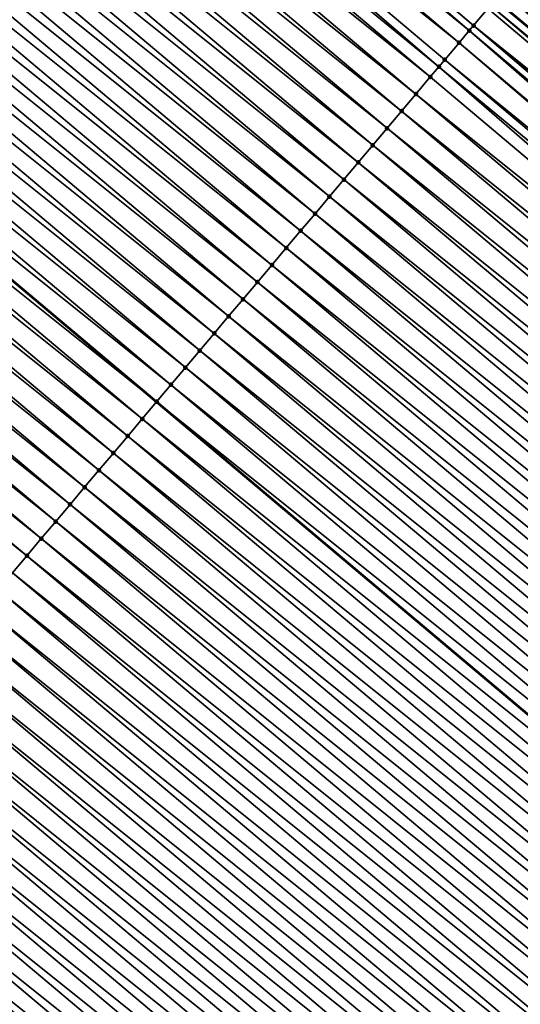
# Model space of a CAD drawing. Header units: feet. Extents: x 2007189 to 2022806, y 818621 to 837694.
# Tile 392 of 656: x 2016846 to 2016857, y 819046 to 819068. Entities that reach past the tile are written whole.
import ezdxf

# ---------------------------------------------------------------- set-up
doc = ezdxf.new("R2010")
doc.units = ezdxf.units.FT
doc.header["$MEASUREMENT"] = 0
for name, color, linetype, lineweight in [('EP_Travel Lane', 172, 'Continuous', 53), ('Road Shots', 141, 'Continuous', 100), ('Road X-Section', 40, 'Continuous', 13), ('STRIPING', 60, 'Continuous', 53)]:
    doc.layers.add(name, color=color, linetype=linetype, lineweight=lineweight)
doc.layers.add('I-77-MM17-21_SB-Surface-TIN', color=7, linetype='Continuous')

msp = doc.modelspace()

# ---------------------------------------------------------------- linework, layer by layer
at = {"layer": 'EP_Travel Lane'}
msp.add_polyline3d([(2016734.380056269, 819171.5816410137, 274.3019561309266), (2016749.65505463, 819158.6942299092, 274.5888565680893), (2016764.952011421, 819145.8127301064, 274.8540412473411), (2016780.24919519, 819132.9310391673, 275.095501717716), (2016795.546419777, 819120.0493138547, 275.3326984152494), (2016810.843294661, 819107.1678830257, 275.6064427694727), (2016826.140308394, 819094.2863352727, 275.865672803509), (2016841.437434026, 819081.4046932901, 276.1132194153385), (2016856.734659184, 819068.5229674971, 276.350354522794), (2016872.031767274, 819055.6413402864, 276.5997191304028), (2016887.328814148, 819042.7597646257, 276.8554896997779), (2016902.61822396, 819029.8883168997, 277.0957903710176), (2016917.924966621, 819017.0178879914, 277.3409258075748), (2016933.231830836, 819004.1473568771, 277.5682917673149), (2016948.538951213, 818991.2766103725, 277.7582244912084), (2016963.846316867, 818978.4056576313, 277.9123149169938), (2016979.153692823, 818965.5346962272, 278.0648903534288), (2016994.461046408, 818952.6637536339, 278.2207400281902), (2017009.768130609, 818939.7930375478, 278.4159691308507), (2017025.075442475, 818926.9221300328, 278.577906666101), (2017040.382905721, 818914.0510952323, 278.7177266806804), (2017055.672095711, 818901.2072486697, 278.841691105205), (2017071.0103465, 818888.3726488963, 278.9807868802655), (2017086.348633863, 818875.5380185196, 279.1001611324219)], dxfattribs=at)
at = {"layer": 'I-77-MM17-21_SB-Surface-TIN', "color": 128, "linetype": 'Continuous', "lineweight": -3}
for points in [[(2016856.242503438, 819067.9387494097, 276.3479161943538), (2016841.006082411, 819080.8927445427, 276.1157807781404), (2016840.948187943, 819080.8239978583, 276.1143344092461)], [(2016856.242503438, 819067.9387494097, 276.3479161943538), (2016856.564620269, 819068.3211637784, 276.351704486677), (2016841.006082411, 819080.8927445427, 276.1157807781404)], [(2016856.147785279, 819067.8262824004, 276.3458537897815), (2016840.948187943, 819080.8239978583, 276.1143344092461), (2016840.626138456, 819080.4415267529, 276.1035068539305)], [(2016856.147785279, 819067.8262824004, 276.3458537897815), (2016856.242503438, 819067.9387494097, 276.3479161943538), (2016840.948187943, 819080.8239978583, 276.1143344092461)], [(2016855.920434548, 819067.5562946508, 276.3391167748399), (2016840.626138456, 819080.4415267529, 276.1035068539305), (2016840.304107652, 819080.0590399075, 276.0907265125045)], [(2016855.920434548, 819067.5562946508, 276.3391167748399), (2016856.147785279, 819067.8262824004, 276.3458537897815), (2016840.626138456, 819080.4415267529, 276.1035068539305)], [(2016855.467626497, 819067.018495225, 276.3219687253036), (2016840.304107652, 819080.0590399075, 276.0907265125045), (2016839.982076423, 819079.6765534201, 276.0779905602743)], [(2016855.467626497, 819067.018495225, 276.3219687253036), (2016855.598395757, 819067.1738145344, 276.3271713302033), (2016840.304107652, 819080.0590399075, 276.0907265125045)], [(2016855.598395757, 819067.1738145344, 276.3271713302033), (2016855.920434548, 819067.5562946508, 276.3391167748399), (2016840.304107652, 819080.0590399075, 276.0907265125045)], [(2016855.276363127, 819066.791329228, 276.3145819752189), (2016839.982076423, 819079.6765534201, 276.0779905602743), (2016839.660036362, 819079.2940743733, 276.0661777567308)], [(2016855.276363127, 819066.791329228, 276.3145819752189), (2016855.467626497, 819067.018495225, 276.3219687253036), (2016839.982076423, 819079.6765534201, 276.0779905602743)], [(2016854.954324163, 819066.4088492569, 276.3026545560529), (2016839.660036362, 819079.2940743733, 276.0661777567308), (2016839.33798566, 819078.9116042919, 276.0554772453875)], [(2016854.954324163, 819066.4088492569, 276.3026545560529), (2016855.276363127, 819066.791329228, 276.3145819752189), (2016839.660036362, 819079.2940743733, 276.0661777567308)], [(2016854.632274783, 819066.0263780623, 276.291816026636), (2016839.33798566, 819078.9116042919, 276.0554772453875), (2016839.015926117, 819078.5291416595, 276.0457009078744)], [(2016854.632274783, 819066.0263780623, 276.291816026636), (2016854.954324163, 819066.4088492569, 276.3026545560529), (2016839.33798566, 819078.9116042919, 276.0554772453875)], [(2016854.310224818, 819065.6439073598, 276.2810385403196), (2016839.015926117, 819078.5291416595, 276.0457009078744), (2016838.693861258, 819078.1466835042, 276.0364800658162)], [(2016854.310224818, 819065.6439073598, 276.2810385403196), (2016854.632274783, 819066.0263780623, 276.291816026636), (2016839.015926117, 819078.5291416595, 276.0457009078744)], [(2016853.988173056, 819065.2614381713, 276.2704488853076), (2016838.693861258, 819078.1466835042, 276.0364800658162), (2016838.371792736, 819077.7642284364, 276.0276422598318)], [(2016853.988173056, 819065.2614381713, 276.2704488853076), (2016854.310224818, 819065.6439073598, 276.2810385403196), (2016838.693861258, 819078.1466835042, 276.0364800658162)], [(2016853.666121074, 819064.8789691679, 276.25988221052), (2016838.371792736, 819077.7642284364, 276.0276422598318), (2016838.04972355, 819077.381773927, 276.0188737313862)], [(2016853.666121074, 819064.8789691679, 276.25988221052), (2016853.988173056, 819065.2614381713, 276.2704488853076), (2016838.371792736, 819077.7642284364, 276.0276422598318)], [(2016853.344057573, 819064.4965098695, 276.2505195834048), (2016838.04972355, 819077.381773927, 276.0188737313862), (2016837.727657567, 819076.9993167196, 276.0097704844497)], [(2016853.344057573, 819064.4965098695, 276.2505195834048), (2016853.666121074, 819064.8789691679, 276.25988221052), (2016838.04972355, 819077.381773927, 276.0188737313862)], [(2016853.021983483, 819064.114059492, 276.2422637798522), (2016837.727657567, 819076.9993167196, 276.0097704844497), (2016837.405592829, 819076.616858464, 276.0005371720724)], [(2016853.021983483, 819064.114059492, 276.2422637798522), (2016853.344057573, 819064.4965098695, 276.2505195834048), (2016837.727657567, 819076.9993167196, 276.0097704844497)], [(2016852.699911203, 819063.73160759, 276.233818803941), (2016837.405592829, 819076.616858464, 276.0005371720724), (2016837.083528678, 819076.2343997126, 275.9912423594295)], [(2016852.699911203, 819063.73160759, 276.233818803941), (2016853.021983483, 819064.114059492, 276.2422637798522), (2016837.405592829, 819076.616858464, 276.0005371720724)], [(2016852.377835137, 819063.3491588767, 276.2257694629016), (2016837.083528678, 819076.2343997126, 275.9912423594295), (2016836.761472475, 819075.8519342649, 275.981116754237)], [(2016852.377835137, 819063.3491588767, 276.2257694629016), (2016852.699911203, 819063.73160759, 276.233818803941), (2016837.083528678, 819076.2343997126, 275.9912423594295)], [(2016852.055772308, 819062.9666990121, 276.2163366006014), (2016836.761472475, 819075.8519342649, 275.981116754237), (2016836.43942267, 819075.4694634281, 275.9703225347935)], [(2016852.055772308, 819062.9666990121, 276.2163366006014), (2016852.377835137, 819063.3491588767, 276.2257694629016), (2016836.761472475, 819075.8519342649, 275.981116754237)], [(2016851.733721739, 819062.5842288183, 276.2056222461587), (2016836.43942267, 819075.4694634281, 275.9703225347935), (2016836.117373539, 819075.0869920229, 275.9594577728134)], [(2016851.733721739, 819062.5842288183, 276.2056222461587), (2016852.055772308, 819062.9666990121, 276.2163366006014), (2016836.43942267, 819075.4694634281, 275.9703225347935)], [(2016851.411678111, 819062.2017527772, 276.1941823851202), (2016836.117373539, 819075.0869920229, 275.9594577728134), (2016835.795322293, 819074.7045223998, 275.9488141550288)], [(2016851.411678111, 819062.2017527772, 276.1941823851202), (2016851.733721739, 819062.5842288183, 276.2056222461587), (2016836.117373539, 819075.0869920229, 275.9594577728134)], [(2016851.089633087, 819061.819277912, 276.1828884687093), (2016835.795322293, 819074.7045223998, 275.9488141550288), (2016835.473267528, 819074.3220557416, 275.9385383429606)], [(2016851.089633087, 819061.819277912, 276.1828884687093), (2016851.411678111, 819062.2017527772, 276.1941823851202), (2016835.795322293, 819074.7045223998, 275.9488141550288)], [(2016850.76758171, 819061.4368083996, 276.1722586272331), (2016835.473267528, 819074.3220557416, 275.9385383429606), (2016835.151210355, 819073.9395911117, 275.9285142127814)], [(2016850.76758171, 819061.4368083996, 276.1722586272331), (2016851.089633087, 819061.819277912, 276.1828884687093), (2016835.473267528, 819074.3220557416, 275.9385383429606)], [(2016850.445521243, 819061.0543465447, 276.1625788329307), (2016835.151210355, 819073.9395911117, 275.9285142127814), (2016834.829156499, 819073.5571236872, 275.918143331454)], [(2016850.445521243, 819061.0543465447, 276.1625788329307), (2016850.76758171, 819061.4368083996, 276.1722586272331), (2016835.151210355, 819073.9395911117, 275.9285142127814)], [(2016850.123454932, 819060.6718896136, 276.153509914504), (2016834.829156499, 819073.5571236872, 275.918143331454), (2016834.507107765, 819073.1746519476, 275.9072371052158)], [(2016850.123454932, 819060.6718896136, 276.153509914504), (2016850.445521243, 819061.0543465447, 276.1625788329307), (2016834.829156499, 819073.5571236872, 275.918143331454)], [(2016849.801388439, 819060.289432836, 276.1444600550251), (2016834.507107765, 819073.1746519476, 275.9072371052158), (2016834.185064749, 819072.7921753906, 275.8957332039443)], [(2016849.801388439, 819060.289432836, 276.1444600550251), (2016850.123454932, 819060.6718896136, 276.153509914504), (2016834.507107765, 819073.1746519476, 275.9072371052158)], [(2016849.479322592, 819059.9069755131, 276.135342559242), (2016834.185064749, 819072.7921753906, 275.8957332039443), (2016833.863015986, 819072.4097034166, 275.8848166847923)], [(2016849.479322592, 819059.9069755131, 276.135342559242), (2016849.801388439, 819060.289432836, 276.1444600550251), (2016834.185064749, 819072.7921753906, 275.8957332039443)], [(2016833.540961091, 819072.0272371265, 275.8745677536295), (2016849.157257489, 819059.5245173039, 276.1261339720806), (2016833.863015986, 819072.4097034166, 275.8848166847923)], [(2016849.479322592, 819059.9069755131, 276.135342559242), (2016833.863015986, 819072.4097034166, 275.8848166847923), (2016849.157257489, 819059.5245173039, 276.1261339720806)], [(2016848.835185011, 819059.1420658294, 276.1177231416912), (2016833.540961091, 819072.0272371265, 275.8745677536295), (2016833.218890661, 819071.6447836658, 275.8659293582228)], [(2016848.835185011, 819059.1420658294, 276.1177231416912), (2016849.157257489, 819059.5245173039, 276.1261339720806), (2016833.540961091, 819072.0272371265, 275.8745677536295)], [(2016848.513107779, 819058.759618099, 276.1097957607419), (2016833.218890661, 819071.6447836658, 275.8659293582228), (2016832.896817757, 819071.2623322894, 275.8575495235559)], [(2016848.513107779, 819058.759618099, 276.1097957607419), (2016848.835185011, 819059.1420658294, 276.1177231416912), (2016833.218890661, 819071.6447836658, 275.8659293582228)], [(2016848.191030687, 819058.3771702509, 276.1018537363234), (2016832.896817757, 819071.2623322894, 275.8575495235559), (2016832.574743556, 819070.8798820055, 275.8493052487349)], [(2016848.191030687, 819058.3771702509, 276.1018537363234), (2016848.513107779, 819058.759618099, 276.1097957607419), (2016832.896817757, 819071.2623322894, 275.8575495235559)], [(2016847.86896457, 819057.994713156, 276.0927645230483), (2016832.574743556, 819070.8798820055, 275.8493052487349), (2016832.25267533, 819070.497426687, 275.8404363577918)], [(2016847.86896457, 819057.994713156, 276.0927645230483), (2016848.191030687, 819058.3771702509, 276.1018537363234), (2016832.574743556, 819070.8798820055, 275.8493052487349)], [(2016847.546903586, 819057.612251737, 276.0831388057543), (2016832.25267533, 819070.497426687, 275.8404363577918), (2016831.93060683, 819070.1149716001, 275.831596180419)], [(2016847.546903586, 819057.612251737, 276.0831388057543), (2016847.86896457, 819057.994713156, 276.0927645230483), (2016832.25267533, 819070.497426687, 275.8404363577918)], [(2016847.224840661, 819057.229791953, 276.0737159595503), (2016831.93060683, 819070.1149716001, 275.831596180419), (2016831.608538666, 819069.7325162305, 275.8227209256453)], [(2016847.224840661, 819057.229791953, 276.0737159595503), (2016847.546903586, 819057.612251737, 276.0831388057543), (2016831.93060683, 819070.1149716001, 275.831596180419)], [(2016846.902774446, 819056.847334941, 276.0646370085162), (2016831.608538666, 819069.7325162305, 275.8227209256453), (2016831.28646905, 819069.3500620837, 275.8139973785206)], [(2016846.902774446, 819056.847334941, 276.0646370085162), (2016847.224840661, 819057.229791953, 276.0737159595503), (2016831.608538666, 819069.7325162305, 275.8227209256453)], [(2016846.580700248, 819056.4648846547, 276.0563925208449), (2016831.28646905, 819069.3500620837, 275.8139973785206), (2016830.964399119, 819068.9676082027, 275.8053068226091)], [(2016846.580700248, 819056.4648846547, 276.0563925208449), (2016846.902774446, 819056.847334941, 276.0646370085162), (2016831.28646905, 819069.3500620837, 275.8139973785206)], [(2016846.25862454, 819056.0824356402, 276.0483057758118), (2016830.964399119, 819068.9676082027, 275.8053068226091), (2016830.642330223, 819068.5851534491, 275.7965080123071)], [(2016846.25862454, 819056.0824356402, 276.0483057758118), (2016846.580700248, 819056.4648846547, 276.0563925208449), (2016830.964399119, 819068.9676082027, 275.8053068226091)], [(2016872.180965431, 819055.8184031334, 276.5981805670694), (2016857.209051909, 819069.0858257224, 276.3385874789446), (2016856.886803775, 819068.7035219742, 276.3485235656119)], [(2016872.180965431, 819055.8184031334, 276.5981805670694), (2016872.503199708, 819056.2007185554, 276.5896925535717), (2016857.209051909, 819069.0858257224, 276.3385874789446)], [(2016845.936549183, 819055.6999863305, 276.0401824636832), (2016846.25862454, 819056.0824356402, 276.0483057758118), (2016830.642330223, 819068.5851534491, 275.7965080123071)], [(2016856.886803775, 819068.7035219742, 276.3485235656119), (2016856.734659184, 819068.5229674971, 276.350354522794), (2016872.031767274, 819055.6413402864, 276.5997191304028)], [(2016872.180965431, 819055.8184031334, 276.5981805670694), (2016856.886803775, 819068.7035219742, 276.3485235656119), (2016872.031767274, 819055.6413402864, 276.5997191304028)], [(2016871.847932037, 819055.4231693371, 276.6015068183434), (2016856.564620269, 819068.3211637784, 276.351704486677), (2016856.242503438, 819067.9387494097, 276.3479161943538)], [(2016871.858780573, 819055.4360460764, 276.6015030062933), (2016856.621140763, 819068.388251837, 276.3517206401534), (2016856.564620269, 819068.3211637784, 276.351704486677)], [(2016871.847932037, 819055.4231693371, 276.6015068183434), (2016871.858780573, 819055.4360460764, 276.6015030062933), (2016856.564620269, 819068.3211637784, 276.351704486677)], [(2016856.621140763, 819068.388251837, 276.3517206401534), (2016872.031767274, 819055.6413402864, 276.5997191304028), (2016856.734659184, 819068.5229674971, 276.350354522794)], [(2016871.858780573, 819055.4360460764, 276.6015030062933), (2016872.031767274, 819055.6413402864, 276.5997191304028), (2016856.621140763, 819068.388251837, 276.3517206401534)], [(2016871.451893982, 819054.9529714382, 276.5955680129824), (2016856.242503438, 819067.9387494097, 276.3479161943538), (2016856.147785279, 819067.8262824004, 276.3458537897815)], [(2016871.451893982, 819054.9529714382, 276.5955680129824), (2016871.536665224, 819055.0536304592, 276.5975600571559), (2016856.242503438, 819067.9387494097, 276.3479161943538)], [(2016871.536665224, 819055.0536304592, 276.5975600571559), (2016871.847932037, 819055.4231693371, 276.6015068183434), (2016856.242503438, 819067.9387494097, 276.3479161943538)], [(2016871.214598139, 819054.6711741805, 276.5885723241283), (2016856.147785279, 819067.8262824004, 276.3458537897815), (2016855.920434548, 819067.5562946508, 276.3391167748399)], [(2016871.214598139, 819054.6711741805, 276.5885723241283), (2016871.451893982, 819054.9529714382, 276.5955680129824), (2016856.147785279, 819067.8262824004, 276.3458537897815)], [(2016871.11186415, 819054.5491606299, 276.5848594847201), (2016855.920434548, 819067.5562946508, 276.3391167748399), (2016855.598395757, 819067.1738145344, 276.3271713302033)], [(2016871.11186415, 819054.5491606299, 276.5848594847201), (2016871.214598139, 819054.6711741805, 276.5885723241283), (2016855.920434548, 819067.5562946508, 276.3391167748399)], [(2016870.570538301, 819053.9061989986, 276.5628272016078), (2016855.467626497, 819067.018495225, 276.3219687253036), (2016855.276363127, 819066.791329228, 276.3145819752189)], [(2016870.892563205, 819054.2886908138, 276.5762238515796), (2016855.598395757, 819067.1738145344, 276.3271713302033), (2016855.467626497, 819067.018495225, 276.3219687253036)], [(2016870.570538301, 819053.9061989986, 276.5628272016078), (2016870.892563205, 819054.2886908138, 276.5762238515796), (2016855.467626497, 819067.018495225, 276.3219687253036)], [(2016870.892563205, 819054.2886908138, 276.5762238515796), (2016871.11186415, 819054.5491606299, 276.5848594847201), (2016855.598395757, 819067.1738145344, 276.3271713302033)], [(2016870.570538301, 819053.9061989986, 276.5628272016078), (2016855.276363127, 819066.791329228, 276.3145819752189), (2016854.954324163, 819066.4088492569, 276.3026545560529)], [(2016870.248506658, 819053.5237128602, 276.5501348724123), (2016854.954324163, 819066.4088492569, 276.3026545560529), (2016854.632274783, 819066.0263780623, 276.291816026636)], [(2016870.248506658, 819053.5237128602, 276.5501348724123), (2016870.570538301, 819053.9061989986, 276.5628272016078), (2016854.954324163, 819066.4088492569, 276.3026545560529)], [(2016869.926461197, 819053.1412383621, 276.5388867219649), (2016854.632274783, 819066.0263780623, 276.291816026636), (2016854.310224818, 819065.6439073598, 276.2810385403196)], [(2016869.926461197, 819053.1412383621, 276.5388867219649), (2016870.248506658, 819053.5237128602, 276.5501348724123), (2016854.632274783, 819066.0263780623, 276.291816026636)], [(2016869.604401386, 819052.7587759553, 276.5291386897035), (2016854.310224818, 819065.6439073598, 276.2810385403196), (2016853.988173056, 819065.2614381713, 276.2704488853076)], [(2016869.604401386, 819052.7587759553, 276.5291386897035), (2016869.926461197, 819053.1412383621, 276.5388867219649), (2016854.310224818, 819065.6439073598, 276.2810385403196)], [(2016869.282332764, 819052.3763209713, 276.5203116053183), (2016853.988173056, 819065.2614381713, 276.2704488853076), (2016853.666121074, 819064.8789691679, 276.25988221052)], [(2016869.282332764, 819052.3763209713, 276.5203116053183), (2016869.604401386, 819052.7587759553, 276.5291386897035), (2016853.988173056, 819065.2614381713, 276.2704488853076)], [(2016868.960256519, 819051.9938724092, 276.5122812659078), (2016853.666121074, 819064.8789691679, 276.25988221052), (2016853.344057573, 819064.4965098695, 276.2505195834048)], [(2016868.960256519, 819051.9938724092, 276.5122812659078), (2016869.282332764, 819052.3763209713, 276.5203116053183), (2016853.666121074, 819064.8789691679, 276.25988221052)], [(2016868.638183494, 819051.6114211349, 276.5039144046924), (2016853.344057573, 819064.4965098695, 276.2505195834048), (2016853.021983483, 819064.114059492, 276.2422637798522)], [(2016868.638183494, 819051.6114211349, 276.5039144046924), (2016868.960256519, 819051.9938724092, 276.5122812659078), (2016853.344057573, 819064.4965098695, 276.2505195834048)], [(2016868.316111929, 819051.2289686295, 276.495394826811), (2016853.021983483, 819064.114059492, 276.2422637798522), (2016852.699911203, 819063.73160759, 276.233818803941)], [(2016868.316111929, 819051.2289686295, 276.495394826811), (2016868.638183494, 819051.6114211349, 276.5039144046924), (2016853.021983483, 819064.114059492, 276.2422637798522)], [(2016867.99404566, 819050.8465116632, 276.4863217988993), (2016852.699911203, 819063.73160759, 276.233818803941), (2016852.377835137, 819063.3491588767, 276.2257694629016)], [(2016867.99404566, 819050.8465116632, 276.4863217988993), (2016868.316111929, 819051.2289686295, 276.495394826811), (2016852.699911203, 819063.73160759, 276.233818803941)], [(2016867.671985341, 819050.4640496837, 276.4766267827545), (2016852.377835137, 819063.3491588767, 276.2257694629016), (2016852.055772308, 819062.9666990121, 276.2163366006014)], [(2016867.671985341, 819050.4640496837, 276.4766267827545), (2016867.99404566, 819050.8465116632, 276.4863217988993), (2016852.377835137, 819063.3491588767, 276.2257694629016)], [(2016867.349933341, 819050.0815806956, 276.4660622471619), (2016852.055772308, 819062.9666990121, 276.2163366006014), (2016851.733721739, 819062.5842288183, 276.2056222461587)], [(2016867.349933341, 819050.0815806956, 276.4660622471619), (2016867.671985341, 819050.4640496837, 276.4766267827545), (2016852.055772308, 819062.9666990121, 276.2163366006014)], [(2016867.027885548, 819049.699108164, 276.4550580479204), (2016851.733721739, 819062.5842288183, 276.2056222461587), (2016851.411678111, 819062.2017527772, 276.1941823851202)], [(2016867.027885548, 819049.699108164, 276.4550580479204), (2016867.349933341, 819050.0815806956, 276.4660622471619), (2016851.733721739, 819062.5842288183, 276.2056222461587)], [(2016866.705837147, 819049.3166361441, 276.4441173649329), (2016851.411678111, 819062.2017527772, 276.1941823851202), (2016851.089633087, 819061.819277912, 276.1828884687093)], [(2016866.705837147, 819049.3166361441, 276.4441173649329), (2016867.027885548, 819049.699108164, 276.4550580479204), (2016851.411678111, 819062.2017527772, 276.1941823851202)], [(2016866.383784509, 819048.9341676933, 276.4336194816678), (2016851.089633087, 819061.819277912, 276.1828884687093), (2016850.76758171, 819061.4368083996, 276.1722586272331)], [(2016866.383784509, 819048.9341676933, 276.4336194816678), (2016866.705837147, 819049.3166361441, 276.4441173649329), (2016851.089633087, 819061.819277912, 276.1828884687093)], [(2016866.061726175, 819048.5517040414, 276.4237169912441), (2016850.76758171, 819061.4368083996, 276.1722586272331), (2016850.445521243, 819061.0543465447, 276.1625788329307)], [(2016866.061726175, 819048.5517040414, 276.4237169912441), (2016866.383784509, 819048.9341676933, 276.4336194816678), (2016850.76758171, 819061.4368083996, 276.1722586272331)], [(2016865.739662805, 819048.1692446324, 276.4143408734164), (2016850.445521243, 819061.0543465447, 276.1625788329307), (2016850.123454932, 819060.6718896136, 276.153509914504)], [(2016865.739662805, 819048.1692446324, 276.4143408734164), (2016866.061726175, 819048.5517040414, 276.4237169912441), (2016850.445521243, 819061.0543465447, 276.1625788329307)], [(2016865.417595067, 819047.7867889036, 276.4054213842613), (2016850.123454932, 819060.6718896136, 276.153509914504), (2016849.801388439, 819060.289432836, 276.1444600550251)], [(2016865.417595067, 819047.7867889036, 276.4054213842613), (2016865.739662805, 819048.1692446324, 276.4143408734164), (2016850.123454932, 819060.6718896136, 276.153509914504)], [(2016865.095525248, 819047.4043349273, 276.396719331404), (2016849.801388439, 819060.289432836, 276.1444600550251), (2016849.479322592, 819059.9069755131, 276.135342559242)], [(2016865.095525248, 819047.4043349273, 276.396719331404), (2016865.417595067, 819047.7867889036, 276.4054213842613), (2016849.801388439, 819060.289432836, 276.1444600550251)], [(2016864.773456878, 819047.0218797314, 276.3878659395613), (2016849.479322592, 819059.9069755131, 276.135342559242), (2016849.157257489, 819059.5245173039, 276.1261339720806)], [(2016864.773456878, 819047.0218797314, 276.3878659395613), (2016865.095525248, 819047.4043349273, 276.396719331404), (2016849.479322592, 819059.9069755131, 276.135342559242)], [(2016848.835185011, 819059.1420658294, 276.1177231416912), (2016864.451389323, 819046.6394235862, 276.3789138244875), (2016849.157257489, 819059.5245173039, 276.1261339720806)], [(2016864.773456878, 819047.0218797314, 276.3878659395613), (2016849.157257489, 819059.5245173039, 276.1261339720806), (2016864.451389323, 819046.6394235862, 276.3789138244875)], [(2016864.129323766, 819046.2569662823, 276.3697798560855), (2016848.835185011, 819059.1420658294, 276.1177231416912), (2016848.513107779, 819058.759618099, 276.1097957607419)], [(2016864.129323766, 819046.2569662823, 276.3697798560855), (2016864.451389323, 819046.6394235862, 276.3789138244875), (2016848.835185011, 819059.1420658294, 276.1177231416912)], [(2016863.807256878, 819045.8745098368, 276.3607714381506), (2016848.513107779, 819058.759618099, 276.1097957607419), (2016848.191030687, 819058.3771702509, 276.1018537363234)], [(2016863.807256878, 819045.8745098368, 276.3607714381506), (2016864.129323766, 819046.2569662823, 276.3697798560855), (2016848.513107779, 819058.759618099, 276.1097957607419)], [(2016863.485191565, 819045.4920520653, 276.351598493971), (2016848.191030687, 819058.3771702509, 276.1018537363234), (2016847.86896457, 819057.994713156, 276.0927645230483)], [(2016863.485191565, 819045.4920520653, 276.351598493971), (2016863.807256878, 819045.8745098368, 276.3607714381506), (2016848.191030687, 819058.3771702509, 276.1018537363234)], [(2016863.163124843, 819045.1095954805, 276.3425727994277), (2016847.86896457, 819057.994713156, 276.0927645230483), (2016847.546903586, 819057.612251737, 276.0831388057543)], [(2016863.163124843, 819045.1095954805, 276.3425727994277), (2016863.485191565, 819045.4920520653, 276.351598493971), (2016847.86896457, 819057.994713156, 276.0927645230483)], [(2016862.841054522, 819044.7271419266, 276.3339231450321), (2016847.546903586, 819057.612251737, 276.0831388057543), (2016847.224840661, 819057.229791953, 276.0737159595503)], [(2016862.841054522, 819044.7271419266, 276.3339231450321), (2016863.163124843, 819045.1095954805, 276.3425727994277), (2016847.546903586, 819057.612251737, 276.0831388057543)], [(2016862.518980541, 819044.3446914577, 276.3256562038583), (2016847.224840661, 819057.229791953, 276.0737159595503), (2016846.902774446, 819056.847334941, 276.0646370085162)], [(2016862.518980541, 819044.3446914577, 276.3256562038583), (2016862.841054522, 819044.7271419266, 276.3339231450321), (2016847.224840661, 819057.229791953, 276.0737159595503)], [(2016862.196904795, 819043.9622424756, 276.317573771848), (2016846.902774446, 819056.847334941, 276.0646370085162), (2016846.580700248, 819056.4648846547, 276.0563925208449)], [(2016862.196904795, 819043.9622424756, 276.317573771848), (2016862.518980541, 819044.3446914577, 276.3256562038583), (2016846.902774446, 819056.847334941, 276.0646370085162)], [(2016861.874826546, 819043.5797956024, 276.3097529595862), (2016846.580700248, 819056.4648846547, 276.0563925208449), (2016846.25862454, 819056.0824356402, 276.0483057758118)], [(2016861.874826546, 819043.5797956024, 276.3097529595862), (2016862.196904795, 819043.9622424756, 276.317573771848), (2016846.580700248, 819056.4648846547, 276.0563925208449)], [(2016861.552752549, 819043.1973451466, 276.3014876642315), (2016846.25862454, 819056.0824356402, 276.0483057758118), (2016845.936549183, 819055.6999863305, 276.0401824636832)], [(2016861.552752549, 819043.1973451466, 276.3014876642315), (2016861.874826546, 819043.5797956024, 276.3097529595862), (2016846.25862454, 819056.0824356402, 276.0483057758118)], [(2016861.230682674, 819042.814891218, 276.2927915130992), (2016845.936549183, 819055.6999863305, 276.0401824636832), (2016845.614475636, 819055.317535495, 276.0318698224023)], [(2016861.230682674, 819042.814891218, 276.2927915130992), (2016861.552752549, 819043.1973451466, 276.3014876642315), (2016845.936549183, 819055.6999863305, 276.0401824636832)], [(2016860.90861878, 819042.4324322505, 276.2834701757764), (2016845.614475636, 819055.317535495, 276.0318698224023), (2016845.292407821, 819054.9350798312, 276.0229581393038)], [(2016860.90861878, 819042.4324322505, 276.2834701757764), (2016861.230682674, 819042.814891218, 276.2927915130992), (2016845.614475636, 819055.317535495, 276.0318698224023)], [(2016860.586551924, 819042.049975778, 276.2744584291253), (2016845.292407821, 819054.9350798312, 276.0229581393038), (2016844.970343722, 819054.5526210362, 276.0136579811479)], [(2016860.586551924, 819042.049975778, 276.2744584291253), (2016860.90861878, 819042.4324322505, 276.2834701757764), (2016845.292407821, 819054.9350798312, 276.0229581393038)], [(2016860.264484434, 819041.6675198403, 276.2655130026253), (2016844.970343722, 819054.5526210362, 276.0136579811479), (2016844.648284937, 819054.1701577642, 276.0038023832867)], [(2016860.264484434, 819041.6675198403, 276.2655130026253), (2016860.586551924, 819042.049975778, 276.2744584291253), (2016844.970343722, 819054.5526210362, 276.0136579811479)], [(2016859.942417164, 819041.2850637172, 276.2565445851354), (2016844.648284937, 819054.1701577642, 276.0038023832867), (2016844.326226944, 819053.7876938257, 275.9938640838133)], [(2016859.942417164, 819041.2850637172, 276.2565445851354), (2016860.264484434, 819041.6675198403, 276.2655130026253), (2016844.648284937, 819054.1701577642, 276.0038023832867)], [(2016859.620345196, 819040.9026115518, 276.2480671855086), (2016844.326226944, 819053.7876938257, 275.9938640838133), (2016844.004169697, 819053.4052292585, 275.983847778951)], [(2016859.620345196, 819040.9026115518, 276.2480671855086), (2016859.942417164, 819041.2850637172, 276.2565445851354), (2016844.326226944, 819053.7876938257, 275.9938640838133)], [(2016859.298269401, 819040.5201626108, 276.2399898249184), (2016844.004169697, 819053.4052292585, 275.983847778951), (2016843.682112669, 819053.0227645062, 275.9738085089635)], [(2016859.298269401, 819040.5201626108, 276.2399898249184), (2016859.620345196, 819040.9026115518, 276.2480671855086), (2016844.004169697, 819053.4052292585, 275.983847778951)], [(2016858.976194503, 819040.137712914, 276.2318187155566), (2016843.682112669, 819053.0227645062, 275.9738085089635), (2016843.360050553, 819052.6403040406, 275.964301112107)], [(2016858.976194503, 819040.137712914, 276.2318187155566), (2016859.298269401, 819040.5201626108, 276.2399898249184), (2016843.682112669, 819053.0227645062, 275.9738085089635)], [(2016858.65412407, 819039.7552594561, 276.223180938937), (2016843.360050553, 819052.6403040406, 275.964301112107), (2016843.037985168, 819052.2578463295, 275.9551354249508)], [(2016858.65412407, 819039.7552594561, 276.223180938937), (2016858.976194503, 819040.137712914, 276.2318187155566), (2016843.360050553, 819052.6403040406, 275.964301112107)], [(2016858.332054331, 819039.3728054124, 276.2144705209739), (2016843.037985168, 819052.2578463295, 275.9551354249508), (2016842.71591791, 819051.8753901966, 275.9461655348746)], [(2016858.332054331, 819039.3728054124, 276.2144705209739), (2016858.65412407, 819039.7552594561, 276.223180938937), (2016843.037985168, 819052.2578463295, 275.9551354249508)], [(2016858.009982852, 819038.9903528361, 276.2059421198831), (2016842.71591791, 819051.8753901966, 275.9461655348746), (2016842.3938458, 819051.4929381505, 275.937702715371)], [(2016858.009982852, 819038.9903528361, 276.2059421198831), (2016858.332054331, 819039.3728054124, 276.2144705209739), (2016842.71591791, 819051.8753901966, 275.9461655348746)], [(2016857.687910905, 819038.6079006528, 276.1974625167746), (2016842.3938458, 819051.4929381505, 275.937702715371), (2016842.071765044, 819051.1104933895, 275.9301437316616)], [(2016857.687910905, 819038.6079006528, 276.1974625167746), (2016858.009982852, 819038.9903528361, 276.2059421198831), (2016842.3938458, 819051.4929381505, 275.937702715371)], [(2016857.365839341, 819038.2254481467, 276.1889428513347), (2016842.071765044, 819051.1104933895, 275.9301437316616), (2016841.749672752, 819050.728058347, 275.9237904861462)], [(2016857.365839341, 819038.2254481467, 276.1889428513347), (2016857.687910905, 819038.6079006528, 276.1974625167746), (2016842.071765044, 819051.1104933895, 275.9301437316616)], [(2016857.043767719, 819037.8429956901, 276.1804293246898), (2016841.749672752, 819050.728058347, 275.9237904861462), (2016841.427558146, 819050.3456421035, 275.9197695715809)], [(2016857.043767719, 819037.8429956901, 276.1804293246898), (2016857.365839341, 819038.2254481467, 276.1889428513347), (2016841.749672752, 819050.728058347, 275.9237904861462)], [(2016856.721687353, 819037.4605506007, 276.1728298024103), (2016841.427558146, 819050.3456421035, 275.9197695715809), (2016841.105421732, 819049.9632442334, 275.9180282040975)], [(2016856.721687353, 819037.4605506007, 276.1728298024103), (2016857.043767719, 819037.8429956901, 276.1804293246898), (2016841.427558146, 819050.3456421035, 275.9197695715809)], [(2016856.0774951, 819036.6956869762, 276.1609253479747), (2016841.079173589, 819049.9320884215, 275.9180162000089), (2016840.783270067, 819049.5808592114, 275.9178808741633)], [(2016841.105421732, 819049.9632442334, 275.9180282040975), (2016841.079173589, 819049.9320884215, 275.9180162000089), (2016856.376299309, 819037.0504555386, 276.1660225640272)], [(2016856.0774951, 819036.6956869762, 276.1609253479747), (2016856.376299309, 819037.0504555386, 276.1660225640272), (2016841.079173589, 819049.9320884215, 275.9180162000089)], [(2016856.399595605, 819037.0781151, 276.1664199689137), (2016841.105421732, 819049.9632442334, 275.9180282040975), (2016856.376299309, 819037.0504555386, 276.1660225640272)], [(2016856.399595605, 819037.0781151, 276.1664199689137), (2016856.721687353, 819037.4605506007, 276.1728298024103), (2016841.105421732, 819049.9632442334, 275.9180282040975)], [(2016856.0774951, 819036.6956869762, 276.1609253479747), (2016840.783270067, 819049.5808592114, 275.9178808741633), (2016840.46111866, 819049.1984739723, 275.9177066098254)], [(2016855.755391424, 819036.3132615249, 276.1557623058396), (2016840.46111866, 819049.1984739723, 275.9177066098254), (2016840.138984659, 819048.8160740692, 275.9157130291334)], [(2016855.755391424, 819036.3132615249, 276.1557623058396), (2016856.0774951, 819036.6956869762, 276.1609253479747), (2016840.46111866, 819049.1984739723, 275.9177066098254)], [(2016855.433285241, 819035.9308381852, 276.1508612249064), (2016840.138984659, 819048.8160740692, 275.9157130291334), (2016839.816868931, 819048.4336587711, 275.911809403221)], [(2016855.433285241, 819035.9308381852, 276.1508612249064), (2016855.755391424, 819036.3132615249, 276.1557623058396), (2016840.138984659, 819048.8160740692, 275.9157130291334)], [(2016855.111177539, 819035.5484161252, 276.1461189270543), (2016839.816868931, 819048.4336587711, 275.911809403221), (2016839.494768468, 819048.0512306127, 275.9063102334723)], [(2016855.111177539, 819035.5484161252, 276.1461189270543), (2016855.433285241, 819035.9308381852, 276.1508612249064), (2016839.816868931, 819048.4336587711, 275.911809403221)], [(2016854.789073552, 819035.1659909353, 276.1409883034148), (2016839.494768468, 819048.0512306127, 275.9063102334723), (2016839.172676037, 819047.668795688, 275.8999716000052)], [(2016854.789073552, 819035.1659909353, 276.1409883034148), (2016855.111177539, 819035.5484161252, 276.1461189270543), (2016839.494768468, 819048.0512306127, 275.9063102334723)], [(2016854.466982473, 819034.7835548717, 276.1345086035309), (2016839.172676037, 819047.668795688, 275.8999716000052), (2016838.850588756, 819047.2863564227, 275.8930944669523)], [(2016854.466982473, 819034.7835548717, 276.1345086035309), (2016854.789073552, 819035.1659909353, 276.1409883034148), (2016839.172676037, 819047.668795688, 275.8999716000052)], [(2016854.14490227, 819034.4011096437, 276.1268919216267), (2016838.850588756, 819047.2863564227, 275.8930944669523), (2016838.528503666, 819046.9039153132, 275.8859884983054)], [(2016854.14490227, 819034.4011096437, 276.1268919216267), (2016854.466982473, 819034.7835548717, 276.1345086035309), (2016838.850588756, 819047.2863564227, 275.8930944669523)], [(2016853.822831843, 819034.01865618, 276.1182534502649), (2016838.528503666, 819046.9039153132, 275.8859884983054), (2016838.206418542, 819046.5214742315, 275.8788859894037)], [(2016853.822831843, 819034.01865618, 276.1182534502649), (2016854.14490227, 819034.4011096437, 276.1268919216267), (2016838.528503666, 819046.9039153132, 275.8859884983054)], [(2016853.500769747, 819033.6361956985, 276.1087442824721), (2016838.206418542, 819046.5214742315, 275.8788859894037), (2016837.88433416, 819046.1390325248, 275.8717059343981)], [(2016853.500769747, 819033.6361956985, 276.1087442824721), (2016853.822831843, 819034.01865618, 276.1182534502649), (2016838.206418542, 819046.5214742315, 275.8788859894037)]]:
    msp.add_3dface(points, dxfattribs=at)
at = {"layer": 'Road Shots', "lineweight": 100}
for p in [(2016856.242503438, 819067.9387494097, 276.3479161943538), (2016856.147785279, 819067.8262824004, 276.3458537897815), (2016855.920434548, 819067.5562946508, 276.3391167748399), (2016855.467626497, 819067.018495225, 276.3219687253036), (2016855.598395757, 819067.1738145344, 276.3271713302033), (2016855.276363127, 819066.791329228, 276.3145819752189), (2016854.954324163, 819066.4088492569, 276.3026545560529), (2016854.632274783, 819066.0263780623, 276.291816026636), (2016854.310224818, 819065.6439073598, 276.2810385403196), (2016853.988173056, 819065.2614381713, 276.2704488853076), (2016853.666121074, 819064.8789691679, 276.25988221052), (2016853.344057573, 819064.4965098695, 276.2505195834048), (2016853.021983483, 819064.114059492, 276.2422637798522), (2016852.699911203, 819063.73160759, 276.233818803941), (2016852.377835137, 819063.3491588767, 276.2257694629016), (2016852.055772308, 819062.9666990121, 276.2163366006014), (2016851.733721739, 819062.5842288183, 276.2056222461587), (2016851.411678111, 819062.2017527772, 276.1941823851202), (2016851.089633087, 819061.819277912, 276.1828884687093), (2016850.76758171, 819061.4368083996, 276.1722586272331), (2016850.445521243, 819061.0543465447, 276.1625788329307), (2016850.123454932, 819060.6718896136, 276.153509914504), (2016849.801388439, 819060.289432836, 276.1444600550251), (2016849.479322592, 819059.9069755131, 276.135342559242), (2016849.157257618, 819059.5245174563, 276.1261339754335), (2016848.835185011, 819059.1420658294, 276.1177231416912), (2016848.513107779, 819058.759618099, 276.1097957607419), (2016848.191030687, 819058.3771702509, 276.1018537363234), (2016847.86896457, 819057.994713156, 276.0927645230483), (2016847.546903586, 819057.612251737, 276.0831388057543), (2016847.224840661, 819057.229791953, 276.0737159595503), (2016846.902774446, 819056.847334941, 276.0646370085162), (2016846.580700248, 819056.4648846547, 276.0563925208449), (2016846.25862454, 819056.0824356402, 276.0483057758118)]:
    msp.add_point(p, dxfattribs=at)
at = {"layer": 'Road X-Section', "extrusion": (0.7647078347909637, -0.6442557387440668, 0.01250881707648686), "elevation": 1014620.007114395, "flags": 128}
msp.add_lwpolyline([(1925871.055227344, -12416.32891628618), (1925870.555227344, -12416.31897942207), (1925870.142950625, -12416.31578209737), (1925870.055227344, -12416.31579825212), (1925869.555227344, -12416.31958684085), (1925869.40818872, -12416.32164940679), (1925869.055227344, -12416.32838694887), (1925868.555227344, -12416.34033332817), (1925868.35218872, -12416.34553634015), (1925868.055227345, -12416.35292366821), (1925867.555227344, -12416.36485202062), (1925867.055227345, -12416.3756913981), (1925866.555227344, -12416.38646972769), (1925866.055227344, -12416.39706021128), (1925865.555227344, -12416.40762771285), (1925865.055227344, -12416.41699107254), (1925864.555227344, -12416.42524752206), (1925864.055227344, -12416.43369315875), (1925863.555227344, -12416.4417431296), (1925863.055227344, -12416.45117672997), (1925862.555227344, -12416.46189192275), (1925862.055227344, -12416.4733326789), (1925861.555227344, -12416.484627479), (1925861.055227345, -12416.49525815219), (1925860.555227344, -12416.50493870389), (1925860.055227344, -12416.5140083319), (1925859.555227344, -12416.52305889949), (1925859.055227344, -12416.53217710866), (1925858.555227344, -12416.54138641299), (1925858.055227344, -12416.54979790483), (1925857.555227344, -12416.55772590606), (1925857.055227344, -12416.5656685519), (1925856.555227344, -12416.57475847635), (1925856.055227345, -12416.58438494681), (1925855.555227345, -12416.5938085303), (1925855.055227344, -12416.60288819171), (1925854.555227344, -12416.61113332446), (1925854.055227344, -12416.61922070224), (1925853.555227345, -12416.62734464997), (1925853.055227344, -12416.63565794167), (1925852.555227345, -12416.64457032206), (1925852.055227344, -12416.6538712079), (1925851.555227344, -12416.6637275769), (1925851.055227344, -12416.67366665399), (1925850.555227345, -12416.68368374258), (1925850.055227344, -12416.69372379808), (1925849.555227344, -12416.70323193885), (1925849.055227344, -12416.71239834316), (1925848.555227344, -12416.72136893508), (1925848.055227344, -12416.72983241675), (1925847.555227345, -12416.73739199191), (1925847.055227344, -12416.74374573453), (1925846.555227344, -12416.74776696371), (1925846.055227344, -12416.74950846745), (1925845.555227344, -12416.74965580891), (1925845.055227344, -12416.74983008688), (1925844.555227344, -12416.75182382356), (1925844.055227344, -12416.75572775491), (1925843.555227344, -12416.76122735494), (1925843.055227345, -12416.76756648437), (1925842.555227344, -12416.77444415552), (1925842.055227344, -12416.78155068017), (1925841.555227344, -12416.7886537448), (1925841.055227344, -12416.79583436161)], dxfattribs=at)
at = {"layer": 'Road X-Section', "extrusion": (0.7647078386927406, -0.6442557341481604, 0.01250881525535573), "elevation": 1014640.018747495, "flags": 128}
msp.add_lwpolyline([(1925871.049109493, -12416.32628478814), (1925870.549109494, -12416.3177961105), (1925870.049109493, -12416.31447341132), (1925870.032272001, -12416.31446959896), (1925869.549109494, -12416.31841666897), (1925869.417510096, -12416.32040886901), (1925869.049109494, -12416.32740510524), (1925868.889605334, -12416.33111823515), (1925868.549109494, -12416.33975454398), (1925868.049109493, -12416.35315224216), (1925867.549109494, -12416.36584556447), (1925867.049109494, -12416.37709459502), (1925866.549109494, -12416.38684339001), (1925866.049109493, -12416.39567116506), (1925865.549109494, -12416.40370213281), (1925865.049109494, -12416.41206964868), (1925864.549109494, -12416.42058989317), (1925864.049109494, -12416.429663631), (1925863.549109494, -12416.43935940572), (1925863.049109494, -12416.44992476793), (1925862.549109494, -12416.46092982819), (1925862.049109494, -12416.47187136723), (1925861.549109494, -12416.48237007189), (1925861.049109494, -12416.49227333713), (1925860.549109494, -12416.50165018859), (1925860.049109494, -12416.51057037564), (1925859.549109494, -12416.51927310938), (1925859.049109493, -12416.52812719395), (1925858.549109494, -12416.53708000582), (1925858.049109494, -12416.54621469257), (1925857.549109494, -12416.55522381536), (1925857.049109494, -12416.56439747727), (1925856.549109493, -12416.57342387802), (1925856.049109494, -12416.5820742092), (1925855.549109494, -12416.59034179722), (1925855.049109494, -12416.59842486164), (1925854.549109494, -12416.60624628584), (1925854.049109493, -12416.6145122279), (1925853.549109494, -12416.62320905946), (1925853.049109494, -12416.63253112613), (1925852.549109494, -12416.6415435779), (1925852.049109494, -12416.65048970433), (1925851.549109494, -12416.65945882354), (1925851.049109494, -12416.66793688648), (1925850.549109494, -12416.67601487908), (1925850.049109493, -12416.68418662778), (1925849.549109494, -12416.69282508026), (1925849.049109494, -12416.70153617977), (1925848.549109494, -12416.71006524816), (1925848.049109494, -12416.71854551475), (1925847.549109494, -12416.72706584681), (1925847.049109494, -12416.73558003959), (1925846.549109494, -12416.74318015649), (1925846.049109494, -12416.74959049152), (1925845.549109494, -12416.75508554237), (1925845.049109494, -12416.76024898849), (1925844.549109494, -12416.76515045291), (1925844.049109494, -12416.76989312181), (1925843.549109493, -12416.7750241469), (1925843.049109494, -12416.78150435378), (1925842.549109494, -12416.78912163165), (1925842.049109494, -12416.79776077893), (1925841.549109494, -12416.80727069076)], dxfattribs=at)
at = {"layer": 'STRIPING'}
msp.add_polyline3d([(2016726.815235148, 819162.6155415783, 274.107376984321), (2016742.097894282, 819149.720544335, 274.4026973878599), (2016757.392115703, 819136.8353751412, 274.6461143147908), (2016772.686479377, 819123.9500861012, 274.8746617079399), (2016787.980843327, 819111.0647968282, 275.1031805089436), (2016803.274952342, 819098.1797223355, 275.3583467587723), (2016818.568900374, 819085.2947834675, 275.6303390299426), (2016833.863015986, 819072.4097034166, 275.8848166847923), (2016849.157257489, 819059.5245173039, 276.1261339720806), (2016864.451389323, 819046.6394235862, 276.3789138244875), (2016879.745463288, 819033.7543786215, 276.6377435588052), (2016895.040507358, 819020.8733282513, 276.8909980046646), (2016910.347178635, 819008.0029593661, 277.1465662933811), (2016925.654111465, 818995.1323705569, 277.3639080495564), (2016940.961248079, 818982.2616104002, 277.5514677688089), (2016956.268691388, 818969.390592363, 277.6942049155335), (2016971.576137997, 818956.5195715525, 277.8364586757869), (2016986.883460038, 818943.6486554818, 277.9969183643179), (2017002.190648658, 818930.7778515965, 278.1768787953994), (2017017.497807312, 818917.9070729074, 278.3612160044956), (2017032.805205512, 818905.0360927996, 278.5105447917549), (2017048.114852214, 818892.1750590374, 278.6443272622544), (2017063.453122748, 818879.3404541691, 278.7758136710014), (2017078.791449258, 818866.505802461, 278.8771013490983)], dxfattribs=at)

doc.saveas('drawing.dxf')
